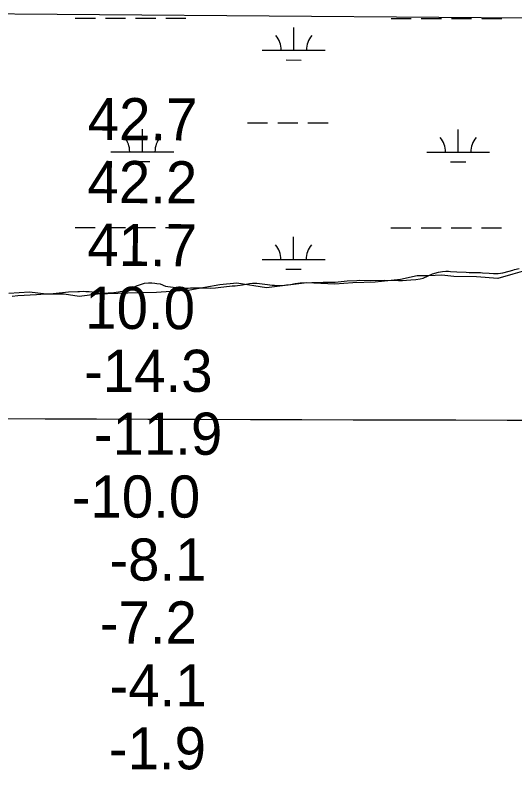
# Model space of a CAD drawing. Extents: x 3148686 to 3186545, y 916144 to 941516.
# Drawn here: x 3171592 to 3172386, y 933060 to 934260 of the extents above; entities that cross this region are included whole.
import ezdxf

# ---------------------------------------------------------------- set-up
doc = ezdxf.new("R2010")
doc.units = 0
for name, color, linetype in [('V-GRID-MAJR', 7, 'Continuous'), ('V-RIVR-EDGE', 7, 'Continuous'), ('V-RIVR-RANG', 7, 'Continuous'), ('V-SITE-VEGE', 7, 'Continuous'), ('V-TOPO-SHOR', 7, 'Continuous'), ('V-WETL-SWMP', 7, 'Continuous')]:
    doc.layers.add(name, color=color, linetype=linetype)

msp = doc.modelspace()

# ---------------------------------------------------------------- linework, layer by layer
at = {"layer": 'V-GRID-MAJR'}
msp.add_spline([(3152965.6, 933679.7), (3155575.1, 933670.5), (3160794.2, 933652.6), (3166013.2, 933635.6), (3171232.3, 933619.2), (3176451.4, 933603.7), (3181670.5, 933588.9), (3184280, 933581.8)], degree=3, dxfattribs=at)
at = {"layer": 'V-RIVR-EDGE'}
msp.add_lwpolyline([(3172397.9, 933852.1), (3172382.9, 933848), (3172359, 933840.8), (3172325.3, 933843.5), (3172289.5, 933844.1), (3172270.4, 933846.2), (3172249.1, 933845.2), (3172230.9, 933845.3), (3172204.5, 933839.1), (3172164.5, 933835.1), (3172128.7, 933834.1), (3172100.2, 933832.1), (3172055.6, 933834.3), (3171991.8, 933826.1), (3171944.6, 933833.5), (3171917.6, 933831), (3171869.9, 933822.3), (3171816.5, 933818.8), (3171771.4, 933817.4), (3171723.1, 933815.9), (3171693.6, 933812.4), (3171670.2, 933816.1), (3171641.2, 933816.1), (3171614.7, 933819.3), (3171582.1, 933817.3)], dxfattribs=at)
at = {"layer": 'V-SITE-VEGE'}
for p, q in [((3172255.4, 933848.3), (3172265.1, 933850.9)), ((3172265.1, 933850.9), (3172271.3, 933852.2)), ((3172271.3, 933852.2), (3172276.5, 933852.7)), ((3172276.5, 933852.7), (3172280.9, 933852.6)), ((3172280.9, 933852.6), (3172284.1, 933852.2)), ((3172284.1, 933852.2), (3172293.8, 933851.6)), ((3172293.8, 933851.6), (3172309, 933850.9)), ((3172309, 933850.9), (3172313.9, 933850.5)), ((3172313.9, 933850.5), (3172326.6, 933850.7)), ((3172326.6, 933850.7), (3172331.5, 933850.5)), ((3172331.5, 933850.5), (3172335, 933850.1)), ((3172335, 933850.1), (3172345.6, 933849.4)), ((3172345.6, 933849.4), (3172352.2, 933848.8)), ((3172352.2, 933848.8), (3172360, 933849.1)), ((3172360, 933849.1), (3172367, 933849.8)), ((3172367, 933849.8), (3172377.4, 933852.4)), ((3172377.4, 933852.4), (3172382.8, 933854)), ((3172382.8, 933854), (3172385.9, 933855.4)), ((3172385.9, 933855.4), (3172393.2, 933857)), ((3172100.8, 933835.2), (3172119.9, 933837)), ((3172119.9, 933837), (3172135.1, 933837.9)), ((3172135.1, 933837.9), (3172139.3, 933838.1)), ((3172139.3, 933838.1), (3172156.7, 933837.9)), ((3172156.7, 933837.9), (3172179, 933838.4)), ((3172179, 933838.4), (3172201.5, 933837.7)), ((3172201.5, 933837.7), (3172207.5, 933837.8)), ((3172207.5, 933837.8), (3172213.9, 933838.3)), ((3172213.9, 933838.3), (3172220.7, 933838.6)), ((3172220.7, 933838.6), (3172229.1, 933839.4)), ((3172229.1, 933839.4), (3172235.7, 933840.2)), ((3172235.7, 933840.2), (3172240.3, 933841.7)), ((3172240.3, 933841.7), (3172255.4, 933848.3)), ((3171772, 933823.4), (3171778.4, 933826)), ((3171778.4, 933826), (3171784.8, 933829.1)), ((3171784.8, 933829.1), (3171791.5, 933831.6)), ((3171791.5, 933831.6), (3171797.5, 933833.4)), ((3171797.5, 933833.4), (3171803.9, 933833.8)), ((3171803.9, 933833.8), (3171809.6, 933833.8)), ((3171809.6, 933833.8), (3171814, 933833.6)), ((3171814, 933833.6), (3171817.1, 933833.2)), ((3171817.1, 933833.2), (3171822.7, 933832.2)), ((3171822.7, 933832.2), (3171831.1, 933829)), ((3171831.1, 933829), (3171834.6, 933828.1)), ((3171834.6, 933828.1), (3171843.4, 933826.9)), ((3171843.4, 933826.9), (3171854.9, 933825.8)), ((3171854.9, 933825.8), (3171862.6, 933825.6)), ((3171862.6, 933825.6), (3171867.3, 933825.7)), ((3171867.3, 933825.7), (3171870.6, 933826.1)), ((3171870.6, 933826.1), (3171875.9, 933826)), ((3171875.9, 933826), (3171879.4, 933826.3)), ((3171879.4, 933826.3), (3171886, 933826.3)), ((3171886, 933826.3), (3171890.9, 933825.9)), ((3171890.9, 933825.9), (3171902.8, 933825.7)), ((3171902.8, 933825.7), (3171910.5, 933826)), ((3171910.5, 933826), (3171914.7, 933826.7)), ((3171914.7, 933826.7), (3171937.1, 933829.1)), ((3171937.1, 933829.1), (3171941.6, 933829.4)), ((3171941.6, 933829.4), (3171953.4, 933830.9)), ((3171953.4, 933830.9), (3171964.5, 933833)), ((3171964.5, 933833), (3171969.1, 933833.3)), ((3171969.1, 933833.3), (3171976.4, 933833.4)), ((3171976.4, 933833.4), (3171993.4, 933831.6)), ((3171993.4, 933831.6), (3172000.6, 933830.5)), ((3172000.6, 933830.5), (3172004.2, 933830.1)), ((3172004.2, 933830.1), (3172012.4, 933829.8)), ((3172012.4, 933829.8), (3172020.3, 933830.3)), ((3172020.3, 933830.3), (3172023.4, 933830.8)), ((3172023.4, 933830.8), (3172029.6, 933831.5)), ((3172029.6, 933831.5), (3172037.2, 933832.9)), ((3172037.2, 933832.9), (3172045, 933833.9)), ((3172045, 933833.9), (3172063.7, 933834.8)), ((3172063.7, 933834.8), (3172081.8, 933835.2)), ((3172081.8, 933835.2), (3172097, 933835)), ((3172097, 933835), (3172100.8, 933835.2)), ((3171587.3, 933812.7), (3171596.6, 933813.9)), ((3171596.6, 933813.9), (3171626.1, 933815.5)), ((3171626.1, 933815.5), (3171632.7, 933816.1)), ((3171632.7, 933816.1), (3171652.5, 933817.2)), ((3171652.5, 933817.2), (3171676.8, 933819.5)), ((3171676.8, 933819.5), (3171691.5, 933820.3)), ((3171691.5, 933820.3), (3171694.6, 933820.3)), ((3171694.6, 933820.3), (3171700.2, 933820.6)), ((3171700.2, 933820.6), (3171704.6, 933820.5)), ((3171704.6, 933820.5), (3171709.9, 933820.1)), ((3171709.9, 933820.1), (3171714.7, 933819.5)), ((3171714.7, 933819.5), (3171722.2, 933818.2)), ((3171722.2, 933818.2), (3171726.7, 933817.8)), ((3171726.7, 933817.8), (3171739.7, 933818)), ((3171739.7, 933818), (3171748.9, 933818.8)), ((3171748.9, 933818.8), (3171756.2, 933819.9)), ((3171756.2, 933819.9), (3171764.6, 933821.4)), ((3171764.6, 933821.4), (3171772, 933823.4))]:
    msp.add_line(p, q, dxfattribs=at)
at = {"layer": 'V-TOPO-SHOR'}
msp.add_lwpolyline([(3169144.9, 934229.3), (3169216.6, 934257.9), (3169352.8, 934272.1), (3170377.7, 934271), (3172535, 934254.4), (3172900.5, 934261.2), (3173000.9, 934275.4), (3173108.4, 934268.1), (3174298.1, 934252.5), (3175136.6, 934251.7), (3175409, 934287.2), (3175953.7, 934258), (3176433.8, 934243.1), (3177007.2, 934242.5), (3177523.3, 934277.8), (3177924.6, 934277.4), (3179171.7, 934276.1), (3179501.4, 934290.1), (3179544.4, 934282.8), (3179558.7, 934254.2), (3179585.5, 934211.6)], dxfattribs=at)
at = {"layer": 'V-WETL-SWMP'}
for p, q in [((3171687.6, 934254.9), (3171719.6, 934254.9)), ((3171735.6, 934254.8), (3171767.6, 934254.8)), ((3171783.6, 934254.8), (3171815.6, 934254.8)), ((3171831.6, 934254.7), (3171863.6, 934254.7)), ((3172189.6, 934254.4), (3172221.6, 934254.3)), ((3172237.6, 934254.3), (3172269.6, 934254.3)), ((3172285.6, 934254.3), (3172317.6, 934254.2)), ((3172333.6, 934254.2), (3172365.6, 934254.2)), ((3172034.9, 934203.8), (3172035, 934239.8)), ((3171984.9, 934203.8), (3172084.9, 934203.7)), ((3172022.9, 934188.4), (3172046.9, 934188.3)), ((3171794.3, 934042.2), (3171794.3, 934078.2)), ((3171961.4, 934088.4), (3171993.4, 934088.4)), ((3172009.4, 934088.4), (3172041.4, 934088.3)), ((3172057.4, 934088.3), (3172089.4, 934088.3)), ((3172296.2, 934041.6), (3172296.2, 934077.6)), ((3171744.3, 934042.2), (3171844.3, 934042.1)), ((3172246.2, 934041.7), (3172346.2, 934041.6)), ((3171782.3, 934026.8), (3171806.3, 934026.7)), ((3172284.2, 934026.2), (3172308.2, 934026.2)), ((3171687.3, 933922.2), (3171719.3, 933922.2)), ((3171735.3, 933922.2), (3171767.3, 933922.1)), ((3171783.3, 933922.1), (3171815.3, 933922.1)), ((3171831.3, 933922.1), (3171863.3, 933922)), ((3172189.2, 933921.7), (3172221.2, 933921.7)), ((3172237.2, 933921.6), (3172269.2, 933921.6)), ((3172285.2, 933921.6), (3172317.2, 933921.6)), ((3172333.2, 933921.5), (3172365.2, 933921.5)), ((3172034.6, 933871.1), (3172034.6, 933907.1)), ((3171984.6, 933871.2), (3172084.6, 933871.1)), ((3172022.5, 933855.7), (3172046.5, 933855.7)), ((3172255.4, 933848.3), (3172265.1, 933850.9)), ((3172255.4, 933848.3), (3172265.1, 933850.9)), ((3172265.1, 933850.9), (3172271.3, 933852.2)), ((3172265.1, 933850.9), (3172271.3, 933852.2)), ((3172271.3, 933852.2), (3172276.5, 933852.7)), ((3172271.3, 933852.2), (3172276.5, 933852.7)), ((3172276.5, 933852.7), (3172280.9, 933852.6)), ((3172276.5, 933852.7), (3172280.9, 933852.6)), ((3172280.9, 933852.6), (3172284.1, 933852.2)), ((3172280.9, 933852.6), (3172284.1, 933852.2)), ((3172284.1, 933852.2), (3172293.8, 933851.6)), ((3172284.1, 933852.2), (3172293.8, 933851.6)), ((3172293.8, 933851.6), (3172309, 933850.9)), ((3172293.8, 933851.6), (3172309, 933850.9)), ((3172309, 933850.9), (3172313.9, 933850.5)), ((3172309, 933850.9), (3172313.9, 933850.5)), ((3172313.9, 933850.5), (3172326.6, 933850.7)), ((3172313.9, 933850.5), (3172326.6, 933850.7)), ((3172326.6, 933850.7), (3172331.5, 933850.5)), ((3172326.6, 933850.7), (3172331.5, 933850.5)), ((3172331.5, 933850.5), (3172335, 933850.1)), ((3172331.5, 933850.5), (3172335, 933850.1)), ((3172335, 933850.1), (3172345.6, 933849.4)), ((3172335, 933850.1), (3172345.6, 933849.4)), ((3172345.6, 933849.4), (3172352.2, 933848.8)), ((3172345.6, 933849.4), (3172352.2, 933848.8)), ((3172352.2, 933848.8), (3172360, 933849.1)), ((3172352.2, 933848.8), (3172360, 933849.1)), ((3172360, 933849.1), (3172367, 933849.8)), ((3172360, 933849.1), (3172367, 933849.8)), ((3172367, 933849.8), (3172377.4, 933852.4)), ((3172367, 933849.8), (3172377.4, 933852.4)), ((3172377.4, 933852.4), (3172382.8, 933854)), ((3172377.4, 933852.4), (3172382.8, 933854)), ((3172382.8, 933854), (3172385.9, 933855.4)), ((3172382.8, 933854), (3172385.9, 933855.4)), ((3172385.9, 933855.4), (3172393.2, 933857)), ((3172385.9, 933855.4), (3172393.2, 933857)), ((3172100.8, 933835.2), (3172119.9, 933837)), ((3172100.8, 933835.2), (3172119.9, 933837)), ((3172119.9, 933837), (3172135.1, 933837.9)), ((3172119.9, 933837), (3172135.1, 933837.9)), ((3172135.1, 933837.9), (3172139.3, 933838.1)), ((3172135.1, 933837.9), (3172139.3, 933838.1)), ((3172139.3, 933838.1), (3172156.7, 933837.9)), ((3172139.3, 933838.1), (3172156.7, 933837.9)), ((3172156.7, 933837.9), (3172179, 933838.4)), ((3172156.7, 933837.9), (3172179, 933838.4)), ((3172179, 933838.4), (3172201.5, 933837.7)), ((3172179, 933838.4), (3172201.5, 933837.7)), ((3172201.5, 933837.7), (3172207.5, 933837.8)), ((3172201.5, 933837.7), (3172207.5, 933837.8)), ((3172207.5, 933837.8), (3172213.9, 933838.3)), ((3172207.5, 933837.8), (3172213.9, 933838.3)), ((3172213.9, 933838.3), (3172220.7, 933838.6)), ((3172213.9, 933838.3), (3172220.7, 933838.6)), ((3172220.7, 933838.6), (3172229.1, 933839.4)), ((3172220.7, 933838.6), (3172229.1, 933839.4)), ((3172229.1, 933839.4), (3172235.7, 933840.2)), ((3172229.1, 933839.4), (3172235.7, 933840.2)), ((3172235.7, 933840.2), (3172240.3, 933841.7)), ((3172235.7, 933840.2), (3172240.3, 933841.7)), ((3172240.3, 933841.7), (3172255.4, 933848.3)), ((3172240.3, 933841.7), (3172255.4, 933848.3)), ((3171772, 933823.4), (3171778.4, 933826)), ((3171772, 933823.4), (3171778.4, 933826)), ((3171778.4, 933826), (3171784.8, 933829.1)), ((3171778.4, 933826), (3171784.8, 933829.1)), ((3171784.8, 933829.1), (3171791.5, 933831.6)), ((3171784.8, 933829.1), (3171791.5, 933831.6)), ((3171791.5, 933831.6), (3171797.5, 933833.4)), ((3171791.5, 933831.6), (3171797.5, 933833.4)), ((3171797.5, 933833.4), (3171803.9, 933833.8)), ((3171797.5, 933833.4), (3171803.9, 933833.8)), ((3171803.9, 933833.8), (3171809.6, 933833.8)), ((3171803.9, 933833.8), (3171809.6, 933833.8)), ((3171809.6, 933833.8), (3171814, 933833.6)), ((3171809.6, 933833.8), (3171814, 933833.6)), ((3171814, 933833.6), (3171817.1, 933833.2)), ((3171814, 933833.6), (3171817.1, 933833.2)), ((3171817.1, 933833.2), (3171822.7, 933832.2)), ((3171817.1, 933833.2), (3171822.7, 933832.2)), ((3171822.7, 933832.2), (3171831.1, 933829)), ((3171822.7, 933832.2), (3171831.1, 933829)), ((3171831.1, 933829), (3171834.6, 933828.1)), ((3171831.1, 933829), (3171834.6, 933828.1)), ((3171834.6, 933828.1), (3171843.4, 933826.9)), ((3171834.6, 933828.1), (3171843.4, 933826.9)), ((3171843.4, 933826.9), (3171854.9, 933825.8)), ((3171843.4, 933826.9), (3171854.9, 933825.8)), ((3171854.9, 933825.8), (3171862.6, 933825.6)), ((3171854.9, 933825.8), (3171862.6, 933825.6)), ((3171862.6, 933825.6), (3171867.3, 933825.7)), ((3171862.6, 933825.6), (3171867.3, 933825.7)), ((3171867.3, 933825.7), (3171870.6, 933826.1)), ((3171867.3, 933825.7), (3171870.6, 933826.1)), ((3171870.6, 933826.1), (3171875.9, 933826)), ((3171870.6, 933826.1), (3171875.9, 933826)), ((3171875.9, 933826), (3171879.4, 933826.3)), ((3171875.9, 933826), (3171879.4, 933826.3)), ((3171879.4, 933826.3), (3171886, 933826.3)), ((3171879.4, 933826.3), (3171886, 933826.3)), ((3171886, 933826.3), (3171890.9, 933825.9)), ((3171886, 933826.3), (3171890.9, 933825.9)), ((3171890.9, 933825.9), (3171902.8, 933825.7)), ((3171890.9, 933825.9), (3171902.8, 933825.7)), ((3171902.8, 933825.7), (3171910.5, 933826)), ((3171902.8, 933825.7), (3171910.5, 933826)), ((3171910.5, 933826), (3171914.7, 933826.7)), ((3171910.5, 933826), (3171914.7, 933826.7)), ((3171914.7, 933826.7), (3171937.1, 933829.1)), ((3171914.7, 933826.7), (3171937.1, 933829.1)), ((3171937.1, 933829.1), (3171941.6, 933829.4)), ((3171937.1, 933829.1), (3171941.6, 933829.4)), ((3171941.6, 933829.4), (3171953.4, 933830.9)), ((3171941.6, 933829.4), (3171953.4, 933830.9)), ((3171953.4, 933830.9), (3171964.5, 933833)), ((3171953.4, 933830.9), (3171964.5, 933833)), ((3171964.5, 933833), (3171969.1, 933833.3)), ((3171964.5, 933833), (3171969.1, 933833.3)), ((3171969.1, 933833.3), (3171976.4, 933833.4)), ((3171969.1, 933833.3), (3171976.4, 933833.4)), ((3171976.4, 933833.4), (3171993.4, 933831.6)), ((3171976.4, 933833.4), (3171993.4, 933831.6)), ((3171993.4, 933831.6), (3172000.5, 933830.5)), ((3171993.4, 933831.6), (3172000.5, 933830.5)), ((3172000.5, 933830.5), (3172004.2, 933830.1)), ((3172000.5, 933830.5), (3172004.2, 933830.1)), ((3172004.2, 933830.1), (3172012.4, 933829.8)), ((3172004.2, 933830.1), (3172012.4, 933829.8)), ((3172012.4, 933829.8), (3172020.3, 933830.3)), ((3172012.4, 933829.8), (3172020.3, 933830.3)), ((3172020.3, 933830.3), (3172023.4, 933830.8)), ((3172020.3, 933830.3), (3172023.4, 933830.8)), ((3172023.4, 933830.8), (3172029.6, 933831.5)), ((3172023.4, 933830.8), (3172029.6, 933831.5)), ((3172029.6, 933831.5), (3172037.2, 933832.9)), ((3172029.6, 933831.5), (3172037.2, 933832.9)), ((3172037.2, 933832.9), (3172045, 933833.9)), ((3172037.2, 933832.9), (3172045, 933833.9)), ((3172045, 933833.9), (3172063.7, 933834.8)), ((3172045, 933833.9), (3172063.7, 933834.8)), ((3172063.7, 933834.8), (3172081.8, 933835.2)), ((3172063.7, 933834.8), (3172081.8, 933835.2)), ((3172081.8, 933835.2), (3172097, 933835)), ((3172081.8, 933835.2), (3172097, 933835)), ((3172097, 933835), (3172100.8, 933835.2)), ((3172097, 933835), (3172100.8, 933835.2)), ((3171587.3, 933812.7), (3171596.6, 933813.9)), ((3171587.3, 933812.7), (3171596.6, 933813.9)), ((3171596.6, 933813.9), (3171626.1, 933815.5)), ((3171596.6, 933813.9), (3171626.1, 933815.5)), ((3171626.1, 933815.5), (3171632.7, 933816.1)), ((3171626.1, 933815.5), (3171632.7, 933816.1)), ((3171632.7, 933816.1), (3171652.5, 933817.2)), ((3171632.7, 933816.1), (3171652.5, 933817.2)), ((3171652.5, 933817.2), (3171676.8, 933819.5)), ((3171652.5, 933817.2), (3171676.8, 933819.5)), ((3171676.8, 933819.5), (3171691.5, 933820.3)), ((3171676.8, 933819.5), (3171691.5, 933820.3)), ((3171691.5, 933820.3), (3171694.6, 933820.3)), ((3171691.5, 933820.3), (3171694.6, 933820.3)), ((3171694.6, 933820.3), (3171700.2, 933820.6)), ((3171694.6, 933820.3), (3171700.2, 933820.6)), ((3171700.2, 933820.6), (3171704.6, 933820.5)), ((3171700.2, 933820.6), (3171704.6, 933820.5)), ((3171704.6, 933820.5), (3171709.9, 933820.1)), ((3171704.6, 933820.5), (3171709.9, 933820.1)), ((3171709.9, 933820.1), (3171714.7, 933819.5)), ((3171709.9, 933820.1), (3171714.7, 933819.5)), ((3171714.7, 933819.5), (3171722.2, 933818.2)), ((3171714.7, 933819.5), (3171722.2, 933818.2)), ((3171722.2, 933818.2), (3171726.7, 933817.8)), ((3171722.2, 933818.2), (3171726.7, 933817.8)), ((3171726.7, 933817.8), (3171739.7, 933818)), ((3171726.7, 933817.8), (3171739.7, 933818)), ((3171739.7, 933818), (3171748.9, 933818.8)), ((3171739.7, 933818), (3171748.9, 933818.8)), ((3171748.9, 933818.8), (3171756.2, 933819.9)), ((3171748.9, 933818.8), (3171756.2, 933819.9)), ((3171756.2, 933819.9), (3171764.6, 933821.4)), ((3171756.2, 933819.9), (3171764.6, 933821.4)), ((3171764.6, 933821.4), (3171772, 933823.4)), ((3171764.6, 933821.4), (3171772, 933823.4))]:
    msp.add_line(p, q, dxfattribs=at)
for centre, start, end in [((3171979.7, 934204.3), 359.1678, 40.7115), ((3172090.2, 934204.2), 139.1678, 180.7115), ((3171739, 934042.7), 359.1678, 40.7115), ((3171849.5, 934042.6), 139.1678, 180.7115), ((3172240.9, 934042.2), 359.1678, 40.7115), ((3172351.4, 934042.1), 139.1678, 180.7115), ((3171979.3, 933871.6), 359.1678, 40.7115), ((3172089.8, 933871.5), 139.1678, 180.7115)]:
    msp.add_arc(centre, 35.2, start, end, dxfattribs=at)

# ---------------------------------------------------------------- texts
at = {"layer": 'V-RIVR-RANG'}
for s, p in [('42.7', (3171707.3, 934061.2)), ('42.2', (3171706.9, 933961.2)), ('41.7', (3171706.6, 933861.2)), ('10.0', (3171703.4, 933761.2))]:
    msp.add_text(s, height=67, rotation=359.6583, dxfattribs=at).set_placement(p)
for s, p in [('-14.3', (3171701.6, 933660.7)), ('-11.9', (3171717.1, 933560.7)), ('-10.0', (3171682, 933460.8)), ('-8.1', (3171741.8, 933360.6)), ('-7.2', (3171726.6, 933260.6)), ('-4.1', (3171742.1, 933160.6)), ('-1.9', (3171741, 933060.6))]:
    msp.add_text(s, height=67, dxfattribs=at).set_placement(p)

doc.saveas('drawing.dxf')
